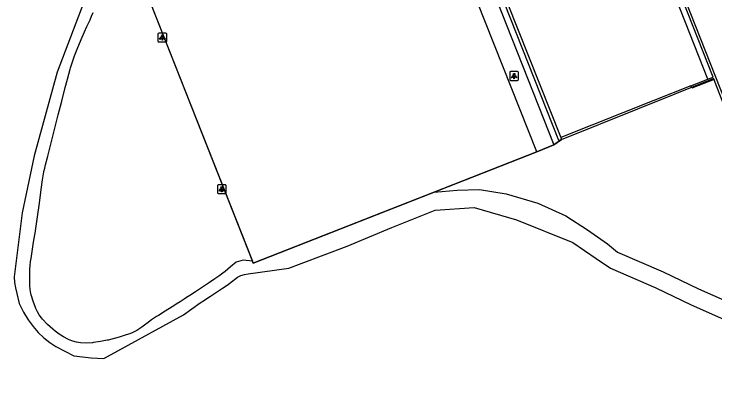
# Model space of a CAD drawing. Extents: x 161477 to 163040, y 383680 to 384868.
# Drawn here: x 161725.8 to 161805.5, y 384587.4 to 384629.2 of the extents above; entities that cross this region are included whole.
import ezdxf

# ---------------------------------------------------------------- set-up
doc = ezdxf.new("R2010")
doc.units = 0
for name, color, linetype in [('IMGEO_Groenvoorziening', 7, 'Continuous'), ('IMGEO_Hek', 7, 'Continuous'), ('IMGEO_Lichtpunt', 7, 'Continuous'), ('IMGEO_Loofbos', 7, 'Continuous'), ('IMGEO_Voetpad_onverhard', 7, 'Continuous'), ('IMGEO_Voetpad_open', 7, 'Continuous')]:
    doc.layers.add(name, color=color, linetype=linetype)

msp = doc.modelspace()

# ---------------------------------------------------------------- linework, layer by layer
at = {"layer": 'IMGEO_Groenvoorziening'}
for points in [[(161804.683, 384621.806), (161799.514, 384634.911), (161799.292, 384635.465), (161794.191, 384648.285)], [(161754.084, 384640.69), (161739.519, 384635.003), (161752.903, 384601.124)]]:
    msp.add_lwpolyline(points, dxfattribs=at)
at = {"layer": 'IMGEO_Hek'}
for points in [[(161754.084, 384640.69), (161739.519, 384635.003), (161752.995, 384600.891), (161785.228, 384613.566)], [(161788.047, 384614.967), (161805.408, 384621.928)], [(161787.176, 384614.332), (161788.047, 384614.967)], [(161785.228, 384613.566), (161787.176, 384614.332)]]:
    msp.add_lwpolyline(points, dxfattribs=at)
at = {"layer": 'IMGEO_Lichtpunt'}
for p, q in [((161742.157, 384626.943), (161742.157, 384626.136)), ((161742.157, 384626.943), (161742.157, 384626.136)), ((161743.059, 384627.038), (161742.251, 384627.038)), ((161743.059, 384627.038), (161742.251, 384627.038)), ((161743.153, 384626.136), (161743.153, 384626.943)), ((161743.153, 384626.136), (161743.153, 384626.943)), ((161742.251, 384626.042), (161743.059, 384626.042)), ((161742.251, 384626.042), (161743.059, 384626.042)), ((161782.157, 384622.573), (161782.157, 384621.766)), ((161782.157, 384622.573), (161782.157, 384621.766)), ((161783.059, 384622.668), (161782.251, 384622.668)), ((161783.059, 384622.668), (161782.251, 384622.668)), ((161783.153, 384621.766), (161783.153, 384622.573)), ((161783.153, 384621.766), (161783.153, 384622.573)), ((161782.251, 384621.672), (161783.059, 384621.672)), ((161782.251, 384621.672), (161783.059, 384621.672)), ((161748.927, 384609.713), (161748.927, 384608.906)), ((161748.927, 384609.713), (161748.927, 384608.906)), ((161749.829, 384609.808), (161749.021, 384609.808)), ((161749.829, 384609.808), (161749.021, 384609.808)), ((161749.923, 384608.906), (161749.923, 384609.713)), ((161749.923, 384608.906), (161749.923, 384609.713)), ((161749.021, 384608.812), (161749.829, 384608.812)), ((161749.021, 384608.812), (161749.829, 384608.812))]:
    msp.add_line(p, q, dxfattribs=at)
for points in [[(161742.531, 384626.607), (161742.57, 384626.579), (161742.382, 384626.317), (161742.344, 384626.344), (161742.531, 384626.607)], [(161742.633, 384626.559), (161742.68, 384626.559), (161742.68, 384626.237), (161742.633, 384626.237), (161742.633, 384626.559)], [(161742.743, 384626.579), (161742.781, 384626.606), (161742.968, 384626.344), (161742.929, 384626.316), (161742.743, 384626.579)], [(161782.531, 384622.237), (161782.57, 384622.209), (161782.382, 384621.947), (161782.344, 384621.974), (161782.531, 384622.237)], [(161782.633, 384622.189), (161782.68, 384622.189), (161782.68, 384621.867), (161782.633, 384621.867), (161782.633, 384622.189)], [(161782.743, 384622.209), (161782.781, 384622.236), (161782.968, 384621.974), (161782.929, 384621.946), (161782.743, 384622.209)], [(161749.301, 384609.377), (161749.34, 384609.349), (161749.152, 384609.087), (161749.114, 384609.114), (161749.301, 384609.377)], [(161749.403, 384609.329), (161749.45, 384609.329), (161749.45, 384609.007), (161749.403, 384609.007), (161749.403, 384609.329)], [(161749.513, 384609.349), (161749.551, 384609.376), (161749.738, 384609.114), (161749.699, 384609.086), (161749.513, 384609.349)]]:
    msp.add_lwpolyline(points, dxfattribs=at)
for centre in [(161742.656, 384626.741), (161782.656, 384622.371), (161749.426, 384609.511)]:
    msp.add_circle(centre, 0.0994, dxfattribs=at)
for centre, start, end in [((161742.251, 384626.943), 90, 180), ((161742.251, 384626.943), 90, 180), ((161743.059, 384626.943), 0, 90), ((161743.059, 384626.943), 0, 90), ((161742.251, 384626.136), 180, 270), ((161742.251, 384626.136), 180, 270), ((161743.059, 384626.136), 270, 0), ((161743.059, 384626.136), 270, 360), ((161782.251, 384622.573), 90, 180), ((161782.251, 384622.573), 90, 180), ((161783.059, 384622.573), 0, 90), ((161783.059, 384622.573), 0, 90), ((161782.251, 384621.766), 180, 270), ((161782.251, 384621.766), 180, 270), ((161783.059, 384621.766), 270, 0), ((161783.059, 384621.766), 270, 360), ((161749.021, 384609.713), 90, 180), ((161749.021, 384609.713), 90, 180), ((161749.829, 384609.713), 0, 90), ((161749.829, 384609.713), 0, 90), ((161749.021, 384608.906), 180, 270), ((161749.021, 384608.906), 180, 270), ((161749.829, 384608.906), 270, 0), ((161749.829, 384608.906), 270, 360)]:
    msp.add_arc(centre, 0.0946, start, end, dxfattribs=at)
at = {"layer": 'IMGEO_Loofbos'}
for points in [[(161802.771, 384621.069), (161798.534, 384619.381), (161787.967, 384615.171)], [(161788.047, 384614.967), (161787.176, 384614.332)], [(161785.228, 384613.566), (161773.562, 384608.978)]]:
    msp.add_lwpolyline(points, dxfattribs=at)
at = {"layer": 'IMGEO_Voetpad_onverhard'}
for points in [[(161733.748, 384630.559), (161730.718, 384622.618), (161728.078, 384613.082), (161726.719, 384606.611), (161725.795, 384599.347), (161725.862, 384598.714), (161725.964, 384598.086), (161726.102, 384597.465), (161726.384, 384596.333), (161726.87, 384595.351), (161727.395, 384594.482), (161727.959, 384593.714), (161728.558, 384593.035), (161729.191, 384592.434), (161729.854, 384591.899), (161730.544, 384591.418), (161732.591, 384590.355), (161734.578, 384590.133), (161735.998, 384590.075), (161737.614, 384590.942), (161745.07, 384595.042), (161746.005, 384595.714), (161746.969, 384596.381), (161747.462, 384596.713), (161747.942, 384597.03), (161748.12, 384597.147), (161748.809, 384597.6), (161749.495, 384598.055), (161749.674, 384598.174), (161750.173, 384598.523), (161750.658, 384598.893), (161750.86, 384599.053), (161751.209, 384599.293), (161751.587, 384599.485), (161751.987, 384599.624), (161752.402, 384599.709), (161757.03, 384600.334), (161758.442, 384600.875), (161763.692, 384602.845), (161768.742, 384604.969), (161773.696, 384606.906), (161778.118, 384607.218), (161782.947, 384605.813), (161789.338, 384603.25), (161791.987, 384601.446), (161793.622, 384600.334), (161798.772, 384598.086), (161802.774, 384596.187), (161807.494, 384594.094)], [(161752.903, 384601.124), (161751.836, 384601.262), (161751.065, 384601), (161750.428, 384600.485), (161749.786, 384599.969), (161749.55, 384599.782), (161749.094, 384599.438), (161748.626, 384599.113), (161748.014, 384598.705), (161747.213, 384598.172), (161746.412, 384597.639), (161745.8, 384597.233), (161745.611, 384597.109), (161745.422, 384596.986), (161745.155, 384596.813), (161744.697, 384596.521), (161744.236, 384596.231), (161743.967, 384596.062), (161743.768, 384595.938), (161742.989, 384595.448), (161742.212, 384594.954), (161742.015, 384594.829), (161741.444, 384594.449), (161740.887, 384594.05), (161740.786, 384593.974), (161740.327, 384593.645), (161739.856, 384593.333), (161739.75, 384593.265), (161739.37, 384593.053), (161738.967, 384592.89), (161738.56, 384592.754), (161737.735, 384592.496), (161736.899, 384592.273), (161736.483, 384592.17), (161736.39, 384592.147), (161735.617, 384591.986), (161734.835, 384591.879), (161734.728, 384591.869), (161734.048, 384591.831), (161733.367, 384591.855), (161733.139, 384591.881), (161732.912, 384591.92), (161732.486, 384592.036), (161732.078, 384592.201), (161731.915, 384592.278), (161731.414, 384592.542), (161730.935, 384592.844), (161730.482, 384593.182), (161730.204, 384593.406), (161729.595, 384593.948), (161729.04, 384594.546), (161728.927, 384594.682), (161728.67, 384595.02), (161728.449, 384595.381), (161728.264, 384595.763), (161728.222, 384595.866), (161727.956, 384596.568), (161727.746, 384597.287), (161727.719, 384597.395), (161727.7, 384597.473), (161727.618, 384597.918), (161727.592, 384598.37), (161727.592, 384598.451), (161727.595, 384598.826), (161727.598, 384599.201), (161727.599, 384599.318), (161727.603, 384599.764), (161727.607, 384600.21), (161727.626, 384600.655), (161727.675, 384601.097), (161727.726, 384601.45), (161727.846, 384602.245), (161727.978, 384603.038), (161728.059, 384603.51), (161728.191, 384604.309), (161728.314, 384605.11), (161728.466, 384606.153), (161728.686, 384607.709), (161728.89, 384609.267), (161729.03, 384610.383), (161729.097, 384610.825), (161729.187, 384611.262), (161729.203, 384611.333), (161729.289, 384611.696), (161729.379, 384612.059), (161729.631, 384613.057), (161729.976, 384614.416), (161730.323, 384615.775), (161730.828, 384617.753), (161731.225, 384619.302), (161731.626, 384620.85), (161731.88, 384621.829), (161732.03, 384622.396), (161732.186, 384622.962), (161732.224, 384623.097), (161732.439, 384623.791), (161732.691, 384624.473), (161733.06, 384625.393), (161733.558, 384626.594), (161734.083, 384627.783), (161734.435, 384628.559), (161734.62, 384628.967), (161734.807, 384629.377)], [(161773.562, 384608.978), (161752.995, 384600.891), (161752.903, 384601.124)], [(161773.562, 384608.978), (161776.202, 384609.214), (161778.734, 384609.277), (161781.748, 384608.777), (161785.342, 384607.715), (161788.546, 384606.278), (161790.998, 384604.685), (161793.267, 384603.096), (161794.422, 384602.166), (161799.6, 384599.907), (161803.608, 384598.005), (161808.192, 384595.973), (161812.627, 384594.623), (161818.494, 384592.597), (161822.546, 384590.021), (161826.904, 384588.395), (161831.424, 384587.403), (161835.687, 384587.903), (161838.56, 384588.901), (161844.732, 384590.927), (161850.11, 384592.318)]]:
    msp.add_lwpolyline(points, dxfattribs=at)
at = {"layer": 'IMGEO_Voetpad_open'}
for points in [[(161791.466, 384655.211), (161774.673, 384648.654), (161787.967, 384615.171)], [(161808.43, 384614.834), (161795.194, 384648.358), (161811.844, 384654.809), (161811.931, 384654.842)], [(161804.683, 384621.806), (161805.288, 384622.041), (161800.09, 384635.202), (161799.904, 384635.713), (161794.838, 384648.536)], [(161785.228, 384613.566), (161771.69, 384647.74)], [(161788.047, 384614.967), (161787.751, 384614.849), (161779.489, 384635.751), (161778.83, 384635.472)], [(161778.83, 384635.472), (161787.176, 384614.332)], [(161802.771, 384621.069), (161804.683, 384621.806)], [(161808.43, 384614.834), (161808.455, 384614.772), (161808.483, 384614.705), (161808.523, 384614.602), (161808.224, 384614.485), (161805.523, 384621.435), (161805.396, 384621.762), (161802.882, 384620.789), (161802.832, 384620.915), (161802.771, 384621.069)], [(161787.967, 384615.171), (161788.047, 384614.967)], [(161787.176, 384614.332), (161785.228, 384613.566)]]:
    msp.add_lwpolyline(points, dxfattribs=at)

doc.saveas('drawing.dxf')
